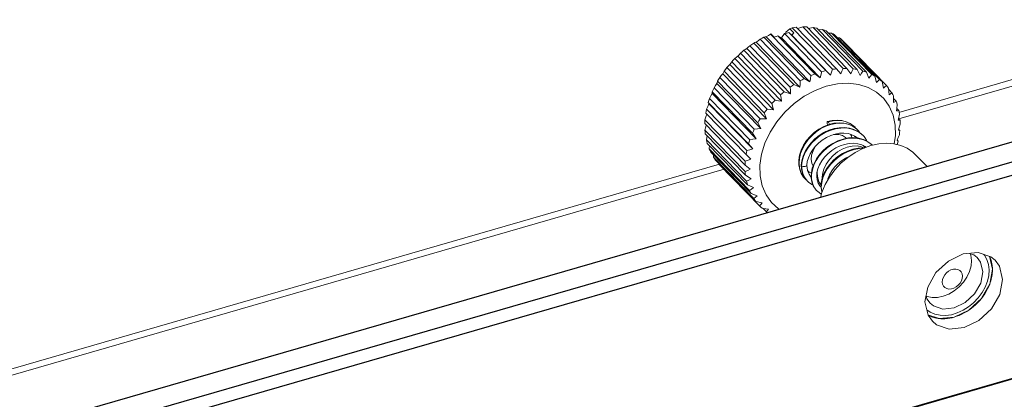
# Model space of a CAD drawing. Header units: millimetres. Extents: x 3925 to 5043, y -86 to 778.
# Tile 361 of 439: x 4996.22 to 5007.49, y 363.47 to 367.81. Entities that reach past the tile are written whole.
import ezdxf

# ---------------------------------------------------------------- set-up
doc = ezdxf.new("R2010")
doc.units = ezdxf.units.MM
doc.header["$LTSCALE"] = 46.255
for name, color, linetype in [('H30K-FOG-FILDXF_CONTINUOUS_LINE', 7, 'CONTINUOUS'), ('H30K-SPONGE-DXF_CONTINUOUS_LINE', 7, 'CONTINUOUS'), ('SW3DPS-52-39DXF_CONTINUOUS_LINE', 7, 'CONTINUOUS')]:
    doc.layers.add(name, color=color, linetype=linetype)

msp = doc.modelspace()

# ---------------------------------------------------------------- linework, layer by layer
at = {"layer": 'H30K-FOG-FILDXF_CONTINUOUS_LINE', "color": 7, "linetype": 'Continuous', "lineweight": 0}
for p, q in [((5009.9502, 367.812), (5006.2811, 366.7515)), ((5010.0504, 367.7674), (5006.278, 366.6771)), ((5011.7735, 367.3973), (4942.656, 347.4199)), ((5004.2275, 366.1579), (4977.8801, 358.5426)), ((5004.2806, 366.0998), (4977.8931, 358.4729)), ((5007.0866, 365.1381), (5007.1392, 365.1201)), ((5007.1392, 365.1201), (5007.1757, 365.0898)), ((4941.9511, 344.7302), (5012.3999, 365.0924)), ((5007.1757, 365.0898), (5007.2127, 365.0385)), ((5007.2127, 365.0385), (5007.2395, 364.925)), ((5006.6742, 364.5376), (5006.6377, 364.5679))]:
    msp.add_line(p, q, dxfattribs=at)
at = {"layer": 'H30K-FOG-FILDXF_CONTINUOUS_LINE', "color": 7, "linetype": 'Continuous'}
msp.add_line((5011.6008, 367.5754), (4942.4833, 347.598), dxfattribs=at)
at = {"layer": 'H30K-FOG-FILDXF_CONTINUOUS_LINE', "color": 7, "linetype": 'Continuous', "lineweight": 0}
for points in [[(5007.2395, 364.925), (5007.2157, 364.7969), (5007.1449, 364.6736), (5007.0378, 364.574), (5006.9107, 364.5131), (5006.783, 364.5003), (5006.6742, 364.5376)], [(5006.6377, 364.5679), (5006.6007, 364.6191), (5006.5919, 364.6564)]]:
    msp.add_lwpolyline(points, dxfattribs=at)
at = {"layer": 'H30K-SPONGE-DXF_CONTINUOUS_LINE', "color": 7, "linetype": 'Continuous'}
for p, q in [((5011.6626, 367.3652), (4942.767, 347.452)), ((5011.7777, 367.2465), (4942.8821, 347.3333)), ((4942.9115, 345.0182), (5011.8071, 364.9314))]:
    msp.add_line(p, q, dxfattribs=at)
at = {"layer": 'H30K-SPONGE-DXF_CONTINUOUS_LINE', "color": 4, "linetype": 'Continuous'}
msp.add_line((5011.6626, 367.3652), (4942.767, 347.452), dxfattribs=at)
at = {"layer": 'H30K-SPONGE-DXF_CONTINUOUS_LINE', "color": 7, "linetype": 'Continuous', "lineweight": 0}
for p, q in [((5007.0165, 365.131), (5007.1867, 365.1481)), ((5007.3157, 365.104), (5007.3505, 364.9571)), ((5006.6098, 364.7527), (5006.7043, 364.9171)), ((5006.5781, 364.5819), (5006.6098, 364.7527)), ((5006.7418, 364.3909), (5006.6128, 364.435)), ((5006.7422, 364.3908), (5006.7311, 364.3921)), ((5006.912, 364.4079), (5006.7418, 364.3909)), ((5007.0272, 364.2892), (5006.8569, 364.2721))]:
    msp.add_line(p, q, dxfattribs=at)
for points in [[(5006.7043, 364.9171), (5006.8471, 365.0499), (5007.0165, 365.131)], [(5007.1867, 365.1481), (5007.3319, 365.0985), (5007.3805, 365.0581)], [(5007.3805, 365.0581), (5007.4298, 364.9897), (5007.4656, 364.8384), (5007.4339, 364.6675), (5007.3394, 364.5032), (5007.1966, 364.3703), (5007.0272, 364.2892)], [(5007.3171, 365.1036), (5007.3243, 365.0877), (5007.3307, 365.0713), (5007.3362, 365.0544), (5007.3408, 365.0371), (5007.3446, 365.0193), (5007.3475, 365.0004)], [(5007.3475, 365.0004), (5007.3482, 364.9947), (5007.3489, 364.9876), (5007.3495, 364.9804), (5007.3499, 364.9732), (5007.3503, 364.9659), (5007.3505, 364.9576)], [(5007.3505, 364.9571), (5007.3187, 364.7862), (5007.2243, 364.6219), (5007.0814, 364.489), (5006.912, 364.4079)], [(5007.3465, 364.8942), (5007.3439, 364.8775), (5007.3403, 364.8591), (5007.336, 364.8407), (5007.3313, 364.8238), (5007.3255, 364.8054), (5007.3188, 364.7865)], [(5007.3505, 364.9576), (5007.3505, 364.9472), (5007.3502, 364.9368), (5007.3497, 364.9264), (5007.3489, 364.9159), (5007.3479, 364.9053), (5007.3465, 364.8942)], [(5007.3188, 364.7865), (5007.3077, 364.7591), (5007.2942, 364.7304), (5007.279, 364.7022), (5007.2631, 364.676), (5007.2448, 364.649), (5007.2245, 364.6222)], [(5006.6631, 364.3622), (5006.6139, 364.4305), (5006.5781, 364.5819)], [(5007.2245, 364.6222), (5007.2044, 364.5982), (5007.182, 364.5739), (5007.1583, 364.5507), (5007.1348, 364.5298), (5007.1091, 364.5091), (5007.0819, 364.4893)], [(5006.7311, 364.3921), (5006.7114, 364.3953), (5006.6908, 364.3998), (5006.6708, 364.4055), (5006.6514, 364.4124), (5006.6328, 364.4204), (5006.6142, 364.4299)], [(5007.0819, 364.4893), (5007.0559, 364.4724), (5007.0279, 364.4561), (5006.9993, 364.4414), (5006.9704, 364.4284), (5006.9411, 364.4172), (5006.912, 364.4079)], [(5006.8569, 364.2721), (5006.7118, 364.3218), (5006.6631, 364.3622)], [(5006.8379, 364.3924), (5006.8227, 364.3907), (5006.806, 364.3894), (5006.7895, 364.3888), (5006.7746, 364.3889), (5006.7585, 364.3895), (5006.7422, 364.3908)], [(5006.912, 364.4079), (5006.9012, 364.4049), (5006.8888, 364.4018), (5006.8764, 364.399), (5006.8641, 364.3965), (5006.8518, 364.3944), (5006.8379, 364.3924)]]:
    msp.add_lwpolyline(points, dxfattribs=at)
at = {"layer": 'SW3DPS-52-39DXF_CONTINUOUS_LINE', "color": 7, "linetype": 'Continuous', "lineweight": 0}
for p, q in [((5005.0324, 367.7086), (5004.9857, 367.6692)), ((5005.0591, 367.7188), (5005.0324, 367.7086)), ((5005.0787, 367.6609), (5005.0324, 367.7086)), ((5005.5197, 367.244), (5005.0591, 367.7188)), ((5005.5663, 367.25), (5005.1057, 367.7248)), ((5005.6412, 367.2546), (5005.1806, 367.7294)), ((5005.6863, 367.2542), (5005.2257, 367.729)), ((5005.758, 367.2481), (5005.2974, 367.723)), ((5005.8008, 367.2412), (5005.3402, 367.716)), ((5005.4075, 367.6995), (5005.3611, 367.6945)), ((5005.8681, 367.2247), (5005.4075, 367.6995)), ((5005.1519, 367.113), (5004.6913, 367.5878)), ((5005.1973, 367.1373), (5004.7367, 367.6122)), ((5004.7615, 367.6169), (5005.2628, 367.1001)), ((5004.8155, 367.6487), (5004.8121, 367.6473)), ((5005.2727, 367.1724), (5004.8121, 367.6473)), ((5004.853, 367.6101), (5004.8155, 367.6487)), ((5004.9367, 367.604), (5004.8963, 367.6273)), ((5005.3194, 367.191), (5004.8963, 367.6273)), ((5004.9729, 367.6526), (5004.9367, 367.604)), ((5004.9367, 367.604), (5005.3802, 367.1468)), ((5005.3961, 367.2164), (5004.9729, 367.6526)), ((5004.986, 367.6562), (5004.9857, 367.6692)), ((5005.0551, 367.6353), (5005.02, 367.6651)), ((5005.4432, 367.2288), (5005.02, 367.6651)), ((5005.0787, 367.6609), (5005.0551, 367.6353)), ((5005.0551, 367.6353), (5005.4986, 367.1781)), ((5005.9077, 367.2113), (5005.4471, 367.6862)), ((5005.5086, 367.6595), (5005.4735, 367.6589)), ((5005.9692, 367.1846), (5005.5086, 367.6595)), ((5006.0048, 367.1652), (5005.5442, 367.6401)), ((5005.5987, 367.6037), (5005.5779, 367.6053)), ((5006.0593, 367.1288), (5005.5987, 367.6037)), ((5004.5385, 367.4811), (5005.0398, 366.9643)), ((5005.0361, 367.0391), (5004.5755, 367.5139)), ((5005.0794, 367.0688), (5004.6188, 367.5436)), ((5004.6473, 367.5557), (5005.1486, 367.0389)), ((5006.0904, 367.1037), (5005.6298, 367.5785)), ((5005.6762, 367.5332), (5005.6732, 367.5337)), ((5006.1368, 367.0584), (5005.6762, 367.5332)), ((5004.8647, 366.8928), (5004.4041, 367.3676)), ((5004.4372, 367.3946), (5004.9386, 366.8778)), ((5004.9274, 366.9523), (5004.4668, 367.4272)), ((5004.9677, 366.9867), (5004.5071, 367.4616)), ((5004.7722, 366.7887), (5004.3116, 367.2635)), ((5004.3455, 367.298), (5004.8468, 366.7812)), ((5004.8282, 366.8543), (5004.3676, 367.3291)), ((5005.5663, 367.25), (5005.6156, 367.1933)), ((5005.6863, 367.2542), (5005.7289, 367.1922)), ((5004.6921, 366.6766), (5004.2315, 367.1514)), ((5004.2651, 367.193), (5004.7664, 366.6762)), ((5004.7402, 366.7469), (5004.2796, 367.2218)), ((5005.1973, 367.1373), (5005.2628, 367.1001)), ((5005.3194, 367.191), (5005.3802, 367.1468)), ((5005.3802, 367.1468), (5005.393, 367.2024)), ((5005.393, 367.2024), (5005.3961, 367.2164)), ((5005.4432, 367.2288), (5005.4986, 367.1781)), ((5005.8008, 367.2412), (5005.8363, 367.1748)), ((5005.9077, 367.2113), (5005.9358, 367.1414)), ((5006.0048, 367.1652), (5006.0254, 367.0926)), ((5004.6259, 366.5586), (5004.1653, 367.0335)), ((5004.1975, 367.0817), (5004.6989, 366.5649)), ((5004.6652, 366.6323), (5004.2046, 367.1072)), ((5005.0794, 367.0688), (5005.1486, 367.0389)), ((5006.1626, 367.028), (5006.1681, 366.9532)), ((5004.5748, 366.4371), (5004.1142, 366.9119)), ((5004.6046, 366.5127), (5004.144, 366.9875)), ((5004.1442, 366.9664), (5004.6455, 366.4496)), ((5004.9677, 366.9867), (5005.0398, 366.9643)), ((5006.2, 366.9746), (5006.1638, 367.0119)), ((5006.2195, 366.9084), (5006.2185, 366.8652)), ((5006.2201, 366.9396), (5006.2195, 366.9084)), ((5006.2479, 366.8791), (5006.2195, 366.9084)), ((5004.0991, 366.8652), (5004.106, 366.8491)), ((5004.5597, 366.3904), (5004.0991, 366.8652)), ((5004.106, 366.8491), (5004.6073, 366.3323)), ((5004.8468, 366.7812), (5004.8282, 366.8543)), ((5006.257, 366.7969), (5006.2535, 366.7673)), ((5006.2618, 366.8402), (5006.257, 366.7969)), ((5006.2793, 366.7739), (5006.257, 366.7969)), ((5004.5312, 366.2678), (5004.0706, 366.7426)), ((5004.54, 366.3143), (5004.0794, 366.7891)), ((5004.7664, 366.6762), (5004.7402, 366.7469)), ((5006.2868, 366.7317), (5006.2761, 366.679)), ((5004.5198, 366.1472), (5004.0592, 366.6221)), ((5004.5221, 366.1927), (5004.0615, 366.6675)), ((5004.6989, 366.5649), (5004.6652, 366.6323)), ((5005.5175, 366.6593), (5005.4634, 366.6479)), ((5005.6754, 366.5725), (5005.7317, 366.5636)), ((5005.689, 366.6393), (5005.734, 366.6165)), ((5005.7187, 366.6089), (5005.7637, 366.586)), ((5005.7778, 366.5809), (5005.778, 366.5807)), ((5005.7892, 366.5682), (5005.7778, 366.5809)), ((5006.2761, 366.679), (5006.2724, 366.6614)), ((5006.2848, 366.5824), (5006.2749, 366.5494)), ((5006.2938, 366.6608), (5006.2761, 366.679)), ((5006.2948, 366.6163), (5006.2848, 366.5824)), ((5004.5214, 366.0746), (5004.0608, 366.5494)), ((5004.5257, 366.0311), (5004.0651, 366.506)), ((5004.0849, 366.4855), (5004.0774, 366.4372)), ((5004.6455, 366.4496), (5004.6046, 366.5127)), ((5005.4137, 366.5145), (5005.4449, 366.5319)), ((5005.4799, 366.5464), (5005.4228, 366.5201)), ((5005.5389, 366.565), (5005.4799, 366.5464)), ((5005.7317, 366.5636), (5005.7838, 366.5457)), ((5005.7428, 366.4953), (5005.7833, 366.4749)), ((5005.7682, 366.4825), (5005.7781, 366.4594)), ((5005.7691, 366.482), (5005.7796, 366.4592)), ((5005.7833, 366.4749), (5005.8072, 366.4563)), ((5005.7838, 366.5457), (5005.8301, 366.5197)), ((5005.7885, 366.4709), (5005.7955, 366.4575)), ((5005.791, 366.5657), (5005.7892, 366.5682)), ((5005.8073, 366.5504), (5005.7917, 366.5653)), ((5005.8071, 366.5506), (5005.8073, 366.5504)), ((5005.8184, 366.5382), (5005.8071, 366.5506)), ((5005.8344, 366.5154), (5005.8184, 366.5382)), ((5005.8301, 366.5197), (5005.87, 366.4858)), ((5005.8702, 366.4856), (5005.8558, 366.4994)), ((5005.87, 366.4858), (5005.8702, 366.4856)), ((5005.8811, 366.4737), (5005.87, 366.4858)), ((5006.2749, 366.5494), (5006.291, 366.5422)), ((5006.291, 366.5422), (5006.2771, 366.5566)), ((5004.538, 365.9624), (5004.0774, 366.4372)), ((5004.5487, 365.9217), (5004.0881, 366.3965)), ((5004.1132, 366.3706), (5004.1108, 366.333)), ((5004.6073, 366.3323), (5004.5597, 366.3904)), ((5005.8633, 366.4421), (5005.9136, 366.4212)), ((5005.8671, 366.3732), (5005.8745, 366.3671)), ((5005.8694, 366.372), (5005.87, 366.3708)), ((5005.87, 366.3751), (5005.8721, 366.3691)), ((5005.8745, 366.3671), (5005.8939, 366.3472)), ((5005.9136, 366.4212), (5005.9584, 366.3918)), ((5005.958, 366.3709), (5006.0491, 366.3915)), ((5005.9584, 366.3918), (5005.9767, 366.3751)), ((5006.2609, 366.4336), (5006.2711, 366.4203)), ((5004.5714, 365.8582), (5004.1108, 366.333)), ((5004.5884, 365.8211), (5004.1278, 366.2959)), ((5004.1598, 366.2629), (5004.1605, 366.2389)), ((5004.6211, 365.764), (5004.1605, 366.2389)), ((5004.5851, 366.2155), (5004.5312, 366.2678)), ((5006.6019, 366.1305), (5006.4642, 366.2724)), ((5004.6441, 365.7313), (5004.1835, 366.2061)), ((5004.2247, 366.1637), (5004.2256, 366.1566)), ((5004.2256, 366.1566), (5004.6894, 365.6784)), ((5004.5794, 366.1014), (5004.5198, 366.1472)), ((5005.1637, 366.147), (5005.1637, 366.1474)), ((5005.2272, 366.1477), (5005.227, 366.1464)), ((5005.23, 366.1122), (5005.2272, 366.1479)), ((5004.5901, 365.9921), (5004.5257, 366.0311)), ((5005.1786, 366.0277), (5005.1564, 366.0704)), ((5005.2044, 365.9954), (5005.1786, 366.0277)), ((5005.1902, 366.0116), (5005.2047, 365.9952)), ((5005.1972, 366.0144), (5005.2223, 365.978)), ((5005.2744, 366.0148), (5005.2537, 366.0434)), ((5005.2771, 366.0183), (5005.2662, 366.0261)), ((5005.277, 366.0174), (5005.2677, 366.0251)), ((5005.2768, 366.0121), (5005.2744, 366.0148)), ((5005.3397, 366.0193), (5005.3431, 366.0623)), ((5005.3409, 366.0341), (5005.3467, 366.0327)), ((5005.3445, 366.0501), (5005.3466, 366.0765)), ((5004.6171, 365.8899), (5004.5487, 365.9217)), ((5005.2047, 365.9952), (5005.2044, 365.9954)), ((5005.2338, 365.9652), (5005.2077, 365.9978)), ((5005.2223, 365.978), (5005.234, 365.9649)), ((5005.234, 365.9649), (5005.2338, 365.9652)), ((5005.3336, 365.8625), (5005.3076, 365.899)), ((5005.3553, 365.9872), (5005.3428, 365.9897)), ((5005.3564, 365.9842), (5005.343, 365.9877)), ((5005.3896, 365.8962), (5005.3839, 365.9016)), ((5005.3843, 365.9012), (5005.3839, 365.9016)), ((5004.6599, 365.7968), (5004.5884, 365.8211)), ((5005.3243, 365.8735), (5005.3387, 365.8571)), ((5005.3385, 365.8573), (5005.3336, 365.8625)), ((5005.3387, 365.8571), (5005.3385, 365.8573)), ((5004.7176, 365.7145), (5004.6441, 365.7313)), ((5004.727, 365.6524), (5004.7146, 365.654)), ((5004.7892, 365.6446), (5004.727, 365.6524)), ((5004.7652, 365.613), (5004.727, 365.6524)), ((5004.7652, 365.613), (5004.7788, 365.6036))]:
    msp.add_line(p, q, dxfattribs=at)
for points in [[(5005.1057, 367.7248), (5005.0824, 367.7221), (5005.0591, 367.7188)], [(5005.1806, 367.7294), (5005.1469, 367.7198), (5005.1187, 367.7114)], [(5005.2257, 367.729), (5005.2032, 367.7295), (5005.1806, 367.7294)], [(5005.2974, 367.723), (5005.262, 367.716), (5005.2422, 367.712)], [(5005.3402, 367.716), (5005.319, 367.7198), (5005.2974, 367.723)], [(5005.4471, 367.6862), (5005.4275, 367.6931), (5005.4075, 367.6995)], [(5004.6913, 367.5878), (5004.6689, 367.5717), (5004.6473, 367.5557)], [(5004.7367, 367.6122), (5004.7139, 367.6002), (5004.6913, 367.5878)], [(5004.7615, 367.6169), (5004.7492, 367.6147), (5004.7367, 367.6122)], [(5004.8121, 367.6473), (5004.7864, 367.632), (5004.7615, 367.6169)], [(5004.853, 367.6101), (5004.8746, 367.6189), (5004.8963, 367.6273)], [(5004.9729, 367.6526), (5004.9965, 367.6591), (5005.02, 367.6651)], [(5005.5442, 367.6401), (5005.5266, 367.65), (5005.5086, 367.6595)], [(5005.6298, 367.5785), (5005.6145, 367.5914), (5005.5987, 367.6037)], [(5004.5385, 367.4811), (5004.5229, 367.4716), (5004.5071, 367.4616)], [(5004.5755, 367.5139), (5004.5567, 367.4974), (5004.5385, 367.4811)], [(5004.6188, 367.5436), (5004.597, 367.529), (5004.5755, 367.5139)], [(5004.6473, 367.5557), (5004.6331, 367.5498), (5004.6188, 367.5436)], [(5004.4041, 367.3676), (5004.3856, 367.3485), (5004.3676, 367.3291)], [(5004.4372, 367.3946), (5004.4208, 367.3814), (5004.4041, 367.3676)], [(5004.4668, 367.4272), (5004.4518, 367.4108), (5004.4372, 367.3946)], [(5004.5071, 367.4616), (5004.4868, 367.4446), (5004.4668, 367.4272)], [(5004.3116, 367.2635), (5004.2954, 367.2428), (5004.2796, 367.2218)], [(5004.3455, 367.298), (5004.3286, 367.2811), (5004.3116, 367.2635)], [(5004.3676, 367.3291), (5004.3563, 367.3135), (5004.3455, 367.298)], [(5005.5663, 367.25), (5005.543, 367.2473), (5005.5197, 367.244)], [(5005.6156, 367.1933), (5005.6283, 367.2235), (5005.6412, 367.2546)], [(5005.6863, 367.2542), (5005.6638, 367.2547), (5005.6412, 367.2546)], [(5005.7289, 367.1922), (5005.7434, 367.2197), (5005.758, 367.2481)], [(5005.8008, 367.2412), (5005.7796, 367.245), (5005.758, 367.2481)], [(5004.2315, 367.1514), (5004.2178, 367.1294), (5004.2046, 367.1072)], [(5004.2651, 367.193), (5004.2484, 367.1726), (5004.2315, 367.1514)], [(5004.2796, 367.2218), (5004.2722, 367.2073), (5004.2651, 367.193)], [(5005.1973, 367.1373), (5005.1745, 367.1254), (5005.1519, 367.113)], [(5005.2628, 367.1001), (5005.2678, 367.1358), (5005.2727, 367.1724)], [(5005.3194, 367.191), (5005.296, 367.182), (5005.2727, 367.1724)], [(5005.4432, 367.2288), (5005.4196, 367.2229), (5005.3961, 367.2164)], [(5005.4986, 367.1781), (5005.5091, 367.2105), (5005.5197, 367.244)], [(5005.8363, 367.1748), (5005.8521, 367.1993), (5005.8681, 367.2247)], [(5005.9077, 367.2113), (5005.8881, 367.2183), (5005.8681, 367.2247)], [(5005.9358, 367.1414), (5005.9524, 367.1626), (5005.9692, 367.1846)], [(5006.0048, 367.1652), (5005.9872, 367.1752), (5005.9692, 367.1846)], [(5004.1653, 367.0335), (5004.1544, 367.0105), (5004.144, 366.9875)], [(5004.1975, 367.0817), (5004.1815, 367.058), (5004.1653, 367.0335)], [(5004.2046, 367.1072), (5004.2009, 367.0944), (5004.1975, 367.0817)], [(5005.4486, 367.0499), (5005.321, 367.0019), (5005.1973, 366.9351), (5005.081, 366.8514), (5004.9751, 366.7531), (5004.8825, 366.6429), (5004.8059, 366.5237), (5004.7472, 366.3989), (5004.7081, 366.2717), (5004.6896, 366.1458), (5004.6923, 366.0244), (5004.716, 365.911), (5004.7602, 365.8087), (5004.8236, 365.7201), (5004.9045, 365.6478), (5004.9138, 365.6426)], [(5005.0794, 367.0688), (5005.0576, 367.0542), (5005.0361, 367.0391)], [(5005.0398, 366.9643), (5005.0381, 367.0012), (5005.0361, 367.0391)], [(5005.1486, 367.0389), (5005.1503, 367.0754), (5005.1519, 367.113)], [(5006.2263, 366.3919), (5006.2399, 366.4848), (5006.2373, 366.6062), (5006.2135, 366.7196), (5006.1693, 366.8219), (5006.1059, 366.9105), (5006.0251, 366.9828), (5005.9289, 367.0369), (5005.8201, 367.0713), (5005.7015, 367.0851), (5005.5766, 367.0779), (5005.4486, 367.0499)], [(5006.0254, 367.0926), (5006.0423, 367.1104), (5006.0593, 367.1288)], [(5006.0904, 367.1037), (5006.0751, 367.1165), (5006.0593, 367.1288)], [(5006.0904, 367.1037), (5006.097, 367.0661), (5006.1033, 367.0295)], [(5006.1033, 367.0295), (5006.12, 367.0436), (5006.1368, 367.0584)], [(5006.1626, 367.028), (5006.1499, 367.0434), (5006.1368, 367.0584)], [(5004.1142, 366.9119), (5004.1064, 366.8886), (5004.0991, 366.8652)], [(5004.1442, 366.9664), (5004.1293, 366.9395), (5004.1142, 366.9119)], [(5004.144, 366.9875), (5004.144, 366.9769), (5004.1442, 366.9664)], [(5004.9677, 366.9867), (5004.9474, 366.9697), (5004.9274, 366.9523)], [(5004.9386, 366.8778), (5004.9332, 366.9145), (5004.9274, 366.9523)], [(5006.1681, 366.9532), (5006.184, 366.9637), (5006.2, 366.9746)], [(5006.2201, 366.9396), (5006.2103, 366.9573), (5006.2, 366.9746)], [(5004.106, 366.8491), (5004.0928, 366.8196), (5004.0794, 366.7891)], [(5004.8647, 366.8928), (5004.8462, 366.8737), (5004.8282, 366.8543)], [(5004.8647, 366.8928), (5004.9021, 366.8851), (5004.9386, 366.8778)], [(5006.2185, 366.8652), (5006.2331, 366.872), (5006.2479, 366.8791)], [(5006.2618, 366.8402), (5006.2551, 366.8598), (5006.2479, 366.8791)], [(5004.083, 366.7299), (5004.0727, 366.7004), (5004.0615, 366.6675)], [(5004.0794, 366.7891), (5004.0747, 366.7658), (5004.0706, 366.7426)], [(5004.7722, 366.7887), (5004.756, 366.768), (5004.7402, 366.7469)], [(5004.7722, 366.7887), (5004.81, 366.7848), (5004.8468, 366.7812)], [(5006.2535, 366.7673), (5006.2664, 366.7704), (5006.2793, 366.7739)], [(5006.2868, 366.7317), (5006.2834, 366.7529), (5006.2793, 366.7739)], [(5004.0615, 366.6675), (5004.06, 366.6447), (5004.0592, 366.6221)], [(5004.0749, 366.6059), (5004.0694, 366.5843), (5004.0608, 366.5494)], [(5004.6921, 366.6766), (5004.6784, 366.6546), (5004.6652, 366.6323)], [(5004.6921, 366.6766), (5004.7298, 366.6763), (5004.7664, 366.6762)], [(5005.4782, 366.6133), (5005.42, 366.5904), (5005.3641, 366.5595), (5005.3118, 366.5214), (5005.2644, 366.4771), (5005.223, 366.4277), (5005.1885, 366.3744), (5005.162, 366.3185), (5005.1441, 366.2615), (5005.1353, 366.2049), (5005.1358, 366.1502), (5005.1454, 366.0989), (5005.1637, 366.0524), (5005.1902, 366.0116)], [(5005.1564, 366.0704), (5005.1428, 366.1181), (5005.1379, 366.1698), (5005.142, 366.224), (5005.1549, 366.2795), (5005.1764, 366.3352), (5005.206, 366.3894), (5005.2429, 366.4408), (5005.2863, 366.4879), (5005.335, 366.5298), (5005.388, 366.5653), (5005.4435, 366.5934)], [(5005.4435, 366.5934), (5005.5008, 366.6138), (5005.5583, 366.6257), (5005.6148, 366.6289), (5005.6687, 366.6233), (5005.7187, 366.6089)], [(5005.4634, 366.6479), (5005.461, 366.6463), (5005.4589, 366.6423), (5005.4578, 366.6362), (5005.458, 366.6287), (5005.4593, 366.6202), (5005.4617, 366.6115), (5005.4633, 366.6074)], [(5005.4718, 366.6441), (5005.4677, 366.6473), (5005.464, 366.648)], [(5005.4718, 366.6441), (5005.5291, 366.656), (5005.5853, 366.6592), (5005.6391, 366.6536), (5005.689, 366.6393)], [(5005.4854, 366.615), (5005.4831, 366.6233), (5005.4799, 366.6316), (5005.476, 366.6387), (5005.4718, 366.6441)], [(5005.7917, 366.5653), (5005.7504, 366.5946), (5005.7031, 366.616), (5005.651, 366.6289), (5005.5953, 366.6328), (5005.5372, 366.6276), (5005.4782, 366.6133)], [(5005.778, 366.5807), (5005.7632, 366.5947), (5005.7233, 366.6235), (5005.6779, 366.6448), (5005.6275, 366.6582), (5005.5736, 366.663), (5005.5175, 366.6593)], [(5005.7131, 366.57), (5005.6568, 366.577), (5005.5983, 366.5753), (5005.5389, 366.565)], [(5005.5557, 366.5631), (5005.6162, 366.5723), (5005.6754, 366.5725)], [(5005.8558, 366.4994), (5005.8138, 366.5307), (5005.7659, 366.5544), (5005.7131, 366.57)], [(5005.734, 366.6165), (5005.7729, 366.5857), (5005.7778, 366.5809)], [(5005.7637, 366.586), (5005.8025, 366.5553), (5005.8071, 366.5506)], [(5006.2724, 366.6614), (5006.2831, 366.661), (5006.2938, 366.6608)], [(5006.2948, 366.6163), (5006.2946, 366.6386), (5006.2938, 366.6608)], [(5004.0608, 366.5494), (5004.0626, 366.5276), (5004.0651, 366.506)], [(5004.6259, 366.5586), (5004.615, 366.5357), (5004.6046, 366.5127)], [(5004.6259, 366.5586), (5004.6629, 366.5617), (5004.6989, 366.5649)], [(5005.4228, 366.5201), (5005.3689, 366.4869), (5005.3194, 366.4476), (5005.2752, 366.4033), (5005.2373, 366.3548), (5005.2066, 366.3034), (5005.1837, 366.2503), (5005.1693, 366.1969), (5005.1637, 366.1474)], [(5005.2272, 366.1477), (5005.2321, 366.188), (5005.2445, 366.2321), (5005.2641, 366.2767), (5005.2905, 366.3203), (5005.3231, 366.3618), (5005.3612, 366.4), (5005.4039, 366.4341), (5005.4504, 366.463), (5005.4996, 366.486), (5005.5501, 366.5024), (5005.6008, 366.5118), (5005.6504, 366.5138), (5005.6981, 366.5083), (5005.7428, 366.4953)], [(5005.2443, 366.3515), (5005.2837, 366.4009), (5005.3296, 366.4461), (5005.381, 366.4859), (5005.4367, 366.5193), (5005.4954, 366.5453), (5005.5557, 366.5631)], [(5005.9769, 366.3751), (5005.9675, 366.3841), (5005.9243, 366.4158), (5005.875, 366.4396), (5005.8208, 366.4548), (5005.7629, 366.461), (5005.7026, 366.4581), (5005.6413, 366.4461), (5005.5809, 366.4255), (5005.5228, 366.3969), (5005.4684, 366.3611), (5005.4189, 366.3192), (5005.3754, 366.2723), (5005.3388, 366.2215), (5005.31, 366.168), (5005.2897, 366.1134), (5005.2786, 366.0591), (5005.2766, 366.0066), (5005.2839, 365.9573), (5005.3, 365.9125), (5005.3243, 365.8735)], [(5005.3076, 365.899), (5005.2899, 365.9416), (5005.2809, 365.9891), (5005.281, 366.0401), (5005.2902, 366.0934), (5005.3083, 366.1474), (5005.3349, 366.2009), (5005.3696, 366.2525), (5005.4116, 366.3009), (5005.4599, 366.3446), (5005.513, 366.3823), (5005.57, 366.4132), (5005.6296, 366.4364), (5005.6902, 366.4513), (5005.7503, 366.4573), (5005.8084, 366.4542), (5005.8633, 366.4421)], [(5005.4449, 366.5319), (5005.4939, 366.5516), (5005.5081, 366.5553)], [(5005.6788, 366.4538), (5005.6699, 366.4622), (5005.634, 366.4849), (5005.5914, 366.4974), (5005.5442, 366.499), (5005.533, 366.4969)], [(5005.7428, 366.4601), (5005.7372, 366.4813), (5005.7264, 366.5001)], [(5005.7878, 366.4714), (5005.7916, 366.466), (5005.7952, 366.4576)], [(5005.9172, 366.4192), (5005.9112, 366.4317), (5005.8811, 366.4737)], [(5006.2854, 366.4961), (5006.2731, 366.4644), (5006.2609, 366.4336)], [(5006.2854, 366.4961), (5006.2886, 366.5192), (5006.291, 366.5422)], [(5004.0774, 366.4372), (5004.0824, 366.4167), (5004.0881, 366.3965)], [(5004.5748, 366.4371), (5004.567, 366.4137), (5004.5597, 366.3904)], [(5004.5748, 366.4371), (5004.6107, 366.4433), (5004.6455, 366.4496)], [(5005.1673, 366.1392), (5005.1734, 366.1915), (5005.1885, 366.2454), (5005.2124, 366.2993), (5005.2443, 366.3515)], [(5005.3331, 366.3718), (5005.323, 366.359), (5005.2974, 366.3113), (5005.282, 366.2621), (5005.2775, 366.2137), (5005.2841, 366.1686), (5005.2983, 366.1364)], [(5005.3431, 366.0623), (5005.3541, 366.107), (5005.3726, 366.1523), (5005.3982, 366.1968), (5005.4304, 366.2393), (5005.4683, 366.2787), (5005.5111, 366.3139), (5005.5579, 366.3439), (5005.6075, 366.3679), (5005.6586, 366.3852), (5005.71, 366.3952), (5005.7604, 366.3977), (5005.8088, 366.3925), (5005.8542, 366.3796)], [(5005.3822, 365.778), (5005.3982, 365.8356), (5005.436, 365.9251), (5005.4858, 366.0117), (5005.5464, 366.0933), (5005.6166, 366.1683), (5005.6946, 366.235), (5005.7788, 366.2917), (5005.8672, 366.3374), (5005.958, 366.3709)], [(5005.8847, 366.3438), (5005.8744, 366.3449), (5005.8141, 366.3418), (5005.7531, 366.3297), (5005.6929, 366.309), (5005.6351, 366.2805), (5005.5809, 366.2448), (5005.5315, 366.203), (5005.4881, 366.1561), (5005.4515, 366.1054), (5005.4227, 366.0519), (5005.4024, 365.9971), (5005.3912, 365.9426), (5005.3894, 365.8901), (5005.3966, 365.8409), (5005.3984, 365.8361)], [(5005.8818, 366.3427), (5005.8535, 366.356), (5005.8023, 366.3666), (5005.747, 366.366), (5005.6897, 366.3543), (5005.6327, 366.332), (5005.578, 366.2999), (5005.5279, 366.2592), (5005.4843, 366.2115), (5005.4488, 366.1586), (5005.4228, 366.1027), (5005.4072, 366.0457), (5005.4036, 366.0003)], [(5005.8542, 366.3796), (5005.8953, 366.3591), (5005.9053, 366.3514)], [(5006.0491, 366.3915), (5006.1384, 366.3987), (5006.224, 366.3925), (5006.3039, 366.3728), (5006.3764, 366.3402), (5006.4398, 366.2954), (5006.4642, 366.2724)], [(5006.2616, 366.3832), (5006.2653, 366.397), (5006.2711, 366.4203)], [(5004.1108, 366.333), (5004.119, 366.3143), (5004.1278, 366.2959)], [(5004.1605, 366.2389), (5004.1718, 366.2223), (5004.1835, 366.2061)], [(5004.54, 366.3143), (5004.5353, 366.291), (5004.5312, 366.2678)], [(5004.54, 366.3143), (5004.5742, 366.3233), (5004.6073, 366.3323)], [(5005.3996, 365.8391), (5005.3975, 365.8461), (5005.3925, 365.8953), (5005.3967, 365.9476), (5005.41, 366.0016), (5005.4321, 366.0557), (5005.4625, 366.1086), (5005.5005, 366.1587), (5005.5454, 366.2051), (5005.596, 366.2462), (5005.651, 366.2809), (5005.7093, 366.3085), (5005.7694, 366.328), (5005.8298, 366.3389), (5005.8754, 366.3404)], [(5005.4615, 365.9694), (5005.4669, 365.9911), (5005.4854, 366.0363), (5005.511, 366.0807), (5005.5431, 366.1232), (5005.581, 366.1626), (5005.6239, 366.1978), (5005.6707, 366.2278), (5005.7175, 366.2504)], [(5004.5221, 366.1927), (5004.5206, 366.1699), (5004.5198, 366.1472)], [(5004.5221, 366.1927), (5004.5541, 366.2041), (5004.5851, 366.2155)], [(5005.1637, 366.147), (5005.1674, 366.1015), (5005.1787, 366.0559), (5005.1972, 366.0144)], [(5005.1673, 366.1392), (5005.1643, 366.1438), (5005.1637, 366.147)], [(5005.2065, 366.1316), (5005.1979, 366.1304), (5005.1892, 366.1306), (5005.1808, 366.1321), (5005.1728, 366.1351), (5005.1673, 366.1392)], [(5005.2077, 365.9978), (5005.1857, 366.0403), (5005.1721, 366.0878), (5005.1673, 366.1392)], [(5005.227, 366.1464), (5005.2247, 366.1413), (5005.2202, 366.1371), (5005.2141, 366.1339), (5005.2065, 366.1316)], [(5004.5214, 366.0746), (5004.5508, 366.088), (5004.5794, 366.1014)], [(5004.5214, 366.0746), (5004.5232, 366.0528), (5004.5257, 366.0311)], [(5005.2537, 366.0434), (5005.2389, 366.0762), (5005.23, 366.1122)], [(5005.2363, 366.0867), (5005.2546, 366.0689), (5005.2785, 366.0559)], [(5005.3843, 365.9012), (5005.3753, 365.9114), (5005.3559, 365.9427), (5005.344, 365.9792), (5005.3397, 366.0193)], [(5005.3905, 365.9212), (5005.3691, 365.9506), (5005.3513, 365.9977), (5005.3445, 366.0501)], [(5004.538, 365.9624), (5004.5644, 365.9773), (5004.5901, 365.9921)], [(5004.538, 365.9624), (5004.543, 365.9419), (5004.5487, 365.9217)], [(5005.2044, 365.9954), (5005.2171, 365.9833), (5005.2201, 365.9811)], [(5005.2338, 365.9652), (5005.2464, 365.9531), (5005.2841, 365.9257), (5005.2975, 365.9195)], [(5005.3652, 365.9609), (5005.3572, 365.9625), (5005.3482, 365.9664)], [(5005.3661, 365.9586), (5005.361, 365.9597), (5005.3486, 365.965)], [(5004.5714, 365.8582), (5004.5946, 365.8741), (5004.6171, 365.8899)], [(5004.5714, 365.8582), (5004.5796, 365.8394), (5004.5884, 365.8211)], [(5004.6211, 365.764), (5004.6408, 365.7805), (5004.6599, 365.7968)], [(5005.3385, 365.8573), (5005.3515, 365.8449), (5005.3872, 365.8199), (5005.3931, 365.8174)], [(5004.6211, 365.764), (5004.6324, 365.7474), (5004.6441, 365.7313)], [(5004.6862, 365.6818), (5004.7022, 365.6982), (5004.7176, 365.7145)], [(5004.6894, 365.6784), (5004.7002, 365.6676), (5004.7146, 365.654)], [(5004.7652, 365.613), (5004.7774, 365.6289), (5004.7892, 365.6446)], [(5007.111, 365.0573), (5007.1033, 365.1164), (5007.0964, 365.1347)], [(5007.2531, 365.1254), (5007.2592, 365.1181), (5007.2875, 365.0681), (5007.3054, 365.0113), (5007.3124, 364.9495)], [(5006.6603, 364.6324), (5006.7227, 364.6331), (5006.7874, 364.6462), (5006.8517, 364.6714), (5006.9133, 364.7077), (5006.9698, 364.7536), (5007.0191, 364.8074), (5007.0591, 364.867), (5007.0885, 364.9301), (5007.106, 364.9944), (5007.111, 365.0573)], [(5007.3124, 364.9495), (5007.3083, 364.8848), (5007.2932, 364.8184), (5007.2675, 364.7523), (5007.2322, 364.6885), (5007.1876, 364.628), (5007.1353, 364.5731), (5007.0767, 364.5253), (5007.0137, 364.4859), (5006.9479, 364.456), (5006.881, 364.4362), (5006.8149, 364.4271), (5006.7513, 364.4288), (5006.6919, 364.4415), (5006.6382, 364.4646), (5006.5992, 364.4924)], [(5007.0076, 364.8783), (5007.0036, 364.9035), (5006.9932, 364.9252), (5006.9768, 364.9422), (5006.9558, 364.9533), (5006.9311, 364.9583), (5006.904, 364.9566), (5006.8762, 364.9485), (5006.8494, 364.9343), (5006.825, 364.9149), (5006.8045, 364.8914), (5006.7889, 364.8648), (5006.7794, 364.8369), (5006.7766, 364.8095)], [(5006.7766, 364.8095), (5006.7805, 364.7843), (5006.791, 364.7626), (5006.8073, 364.7456), (5006.8283, 364.7345), (5006.8531, 364.7295), (5006.8802, 364.7312), (5006.9079, 364.7393), (5006.9347, 364.7535), (5006.9591, 364.7729), (5006.9796, 364.7964), (5006.9952, 364.823), (5007.0048, 364.8509), (5007.0076, 364.8783)], [(5006.5938, 364.6484), (5006.6025, 364.6443), (5006.6603, 364.6324)]]:
    msp.add_lwpolyline(points, dxfattribs=at)

doc.saveas('drawing.dxf')
